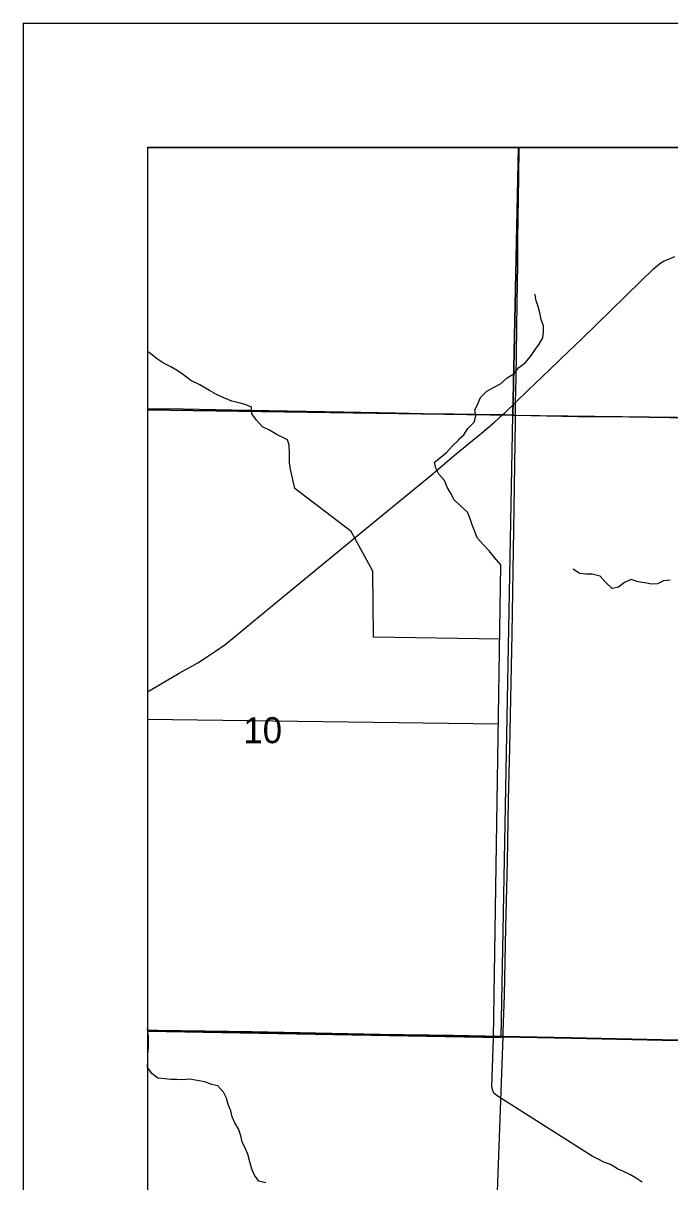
# Model space of a CAD drawing. Extents: x -6.2 to 37.4, y 0.2 to 22.2.
# Drawn here: x 1.581 to 2.101, y 20.275 to 21.207 of the extents above; entities that cross this region are included whole.
import ezdxf

# ---------------------------------------------------------------- set-up
doc = ezdxf.new("R2010")
doc.units = 0
for name, color, linetype in [('GM_X_County_Road', 7, 'Continuous'), ('GM_X_Minor_River', 7, 'Continuous'), ('GM_X_Rail_Line', 7, 'Continuous'), ('GM_X_Section_Text', 7, 'Continuous'), ('GM_X_Township_Road', 7, 'Continuous'), ('GM_X_US_Shield', 7, 'Continuous'), ('SH_Cut_Line', 7, 'Continuous'), ('SH_Data', 7, 'Continuous')]:
    doc.layers.add(name, color=color, linetype=linetype)

msp = doc.modelspace()

# ---------------------------------------------------------------- linework, layer by layer
at = {"layer": 'GM_X_County_Road'}
for points in [[(1.68086, 20.39699), (1.68892, 20.39682), (1.76508, 20.39551), (1.86766, 20.39355), (1.92673, 20.39256), (1.96559, 20.39188), (1.96666, 20.39186)], [(1.96666, 20.39186), (2.02154, 20.39069), (2.09459, 20.38911), (2.17541, 20.38757), (2.20027, 20.38703), (2.25468, 20.38592), (2.35724, 20.3832), (2.46447, 20.38049), (2.46928, 20.38039)]]:
    msp.add_lwpolyline(points, dxfattribs=at)
at = {"layer": 'GM_X_Minor_River'}
for p, q in [((1.96287, 20.64332), (1.68086, 20.64719)), ((1.68109, 20.39614), (1.68086, 20.39861))]:
    msp.add_line(p, q, dxfattribs=at)
for points in [[(1.93085, 20.87235), (1.93505, 20.87633), (1.93824, 20.88136), (1.94332, 20.88634), (1.94481, 20.89142), (1.944, 20.89618), (1.94624, 20.90105), (1.94848, 20.9063), (1.95357, 20.91147), (1.95839, 20.91399), (1.96456, 20.91722), (1.97003, 20.92219), (1.97544, 20.92545), (1.9792, 20.93047), (1.98424, 20.93411), (1.98857, 20.93911), (1.99195, 20.94414), (1.9957, 20.94915), (1.9987, 20.95419), (1.99923, 20.95911), (1.99899, 20.96386), (1.99725, 20.96903), (1.99608, 20.97438), (1.99491, 20.97935), (1.99315, 20.98414), (1.99235, 20.98891), (1.99198, 20.9893)], [(1.79015, 20.87386), (1.78491, 20.8761), (1.77895, 20.87988), (1.77334, 20.88269), (1.76837, 20.88796), (1.76472, 20.893), (1.76451, 20.89851), (1.75926, 20.90075), (1.75417, 20.90184), (1.74852, 20.90333), (1.74215, 20.90598), (1.73615, 20.90862), (1.73075, 20.91181), (1.72291, 20.9164), (1.71562, 20.92003), (1.70968, 20.92456), (1.70466, 20.92793), (1.69962, 20.93093), (1.69363, 20.93375), (1.6888, 20.93712), (1.68361, 20.94125), (1.68086, 20.94331)], [(1.96397, 20.71179), (1.86256, 20.71346), (1.86199, 20.76642), (1.84458, 20.79833), (1.79917, 20.83301), (1.79592, 20.84713), (1.79494, 20.85342), (1.79493, 20.86082), (1.79474, 20.86803), (1.79338, 20.87222), (1.79015, 20.87386)], [(1.96493, 20.77172), (1.95977, 20.77754), (1.95535, 20.78277), (1.95092, 20.78762), (1.94575, 20.79343), (1.94398, 20.79841), (1.94184, 20.80377), (1.93989, 20.80932), (1.93792, 20.81412), (1.93254, 20.8188), (1.92736, 20.82405), (1.92427, 20.82943), (1.92174, 20.83424), (1.9194, 20.83942), (1.91498, 20.84465), (1.91263, 20.84945), (1.91161, 20.85422), (1.91665, 20.85827), (1.92149, 20.86214), (1.92579, 20.86716), (1.93064, 20.87179), (1.93085, 20.87235)], [(1.95882, 20.39083), (1.96493, 20.77172)], [(2.10082, 20.75934), (2.09549, 20.75871), (2.09069, 20.75636), (2.08594, 20.7561), (2.08047, 20.75718), (2.07518, 20.75806), (2.06953, 20.75972), (2.06435, 20.75738), (2.05933, 20.7537), (2.05417, 20.7525), (2.04899, 20.75756), (2.04475, 20.76259), (2.03815, 20.76408), (2.03303, 20.76401), (2.02792, 20.7647), (2.02308, 20.76805), (2.02308, 20.76824)], [(1.77602, 20.27452), (1.77037, 20.27583), (1.76673, 20.28069), (1.76461, 20.2855), (1.76308, 20.29124), (1.76138, 20.29736), (1.75926, 20.30236), (1.75695, 20.30737), (1.75578, 20.31234), (1.75406, 20.31789), (1.75099, 20.32273), (1.74887, 20.32754), (1.74769, 20.33232), (1.74576, 20.33731), (1.74441, 20.34248), (1.7419, 20.3473), (1.73732, 20.35237), (1.73243, 20.35366), (1.7268, 20.35573), (1.72077, 20.35686), (1.71473, 20.35781), (1.70921, 20.35741), (1.70428, 20.35756), (1.69954, 20.35751), (1.69462, 20.35804), (1.68914, 20.35859), (1.68414, 20.36235), (1.68089, 20.36757), (1.68106, 20.37288), (1.68102, 20.37782), (1.68167, 20.38347), (1.68167, 20.38702), (1.68166, 20.39234), (1.68095, 20.39553), (1.68109, 20.39614)], [(2.03813, 20.29592), (1.96263, 20.34396), (1.95929, 20.34653), (1.95841, 20.34864), (1.95756, 20.3517), (1.95882, 20.39083)], [(2.07844, 20.27495), (2.07361, 20.27813), (2.06859, 20.28113), (2.06354, 20.28356), (2.05868, 20.2858), (2.05309, 20.2892), (2.04821, 20.29067), (2.04299, 20.29349), (2.03813, 20.29592)]]:
    msp.add_lwpolyline(points, dxfattribs=at)
at = {"layer": 'GM_X_Rail_Line'}
for points in [[(2.98513, 21.10742), (1.68086, 21.10742), (1.68086, 20.39726), (1.6888, 20.3971), (1.76496, 20.39578), (1.86754, 20.39383), (1.92661, 20.39283), (1.96547, 20.39216), (1.96655, 20.39213), (2.02142, 20.39097), (2.09447, 20.38938), (2.17529, 20.38784)], [(2.17529, 20.38784), (2.09447, 20.38938), (2.02142, 20.39097), (1.96655, 20.39213), (1.96547, 20.39216), (1.92661, 20.39283), (1.86754, 20.39383), (1.76496, 20.39578), (1.6888, 20.3971), (1.68086, 20.39726), (1.68086, 18.39138)]]:
    msp.add_lwpolyline(points, dxfattribs=at)
at = {"layer": 'GM_X_Township_Road'}
msp.add_line((1.96647, 20.89246), (1.97662, 20.89206), dxfattribs=at)
for points in [[(1.97665, 20.9022), (1.97704, 20.92145), (1.97797, 20.98212), (1.97858, 21.01323), (1.9786, 21.03345), (1.97915, 21.08322), (1.97948, 21.10742)], [(1.97665, 20.9022), (1.98708, 20.91231), (2.00394, 20.92841), (2.01954, 20.94357), (2.02963, 20.95325), (2.0774, 20.99998), (2.08746, 21.00969), (2.09101, 21.01272), (2.09352, 21.01454), (2.0962, 21.0161), (2.09902, 21.01741), (2.10475, 21.01972)], [(1.96647, 20.89246), (1.96811, 20.89393), (1.97665, 20.9022)], [(1.97662, 20.89206), (1.97659, 20.89969), (1.97665, 20.9022)], [(1.68086, 20.89751), (1.70936, 20.89712), (1.7482, 20.89621), (1.83833, 20.89474), (1.88028, 20.89384), (1.90204, 20.89349), (1.92689, 20.89301), (1.96263, 20.89261), (1.96647, 20.89246)], [(1.68086, 20.66951), (1.68087, 20.66951), (1.70637, 20.68438), (1.72119, 20.69291), (1.72911, 20.69782), (1.73557, 20.70214), (1.74311, 20.70763), (1.75046, 20.71336), (1.76605, 20.72621), (1.81163, 20.76376), (1.86439, 20.80724), (1.90869, 20.84388), (1.92894, 20.86084), (1.94938, 20.87758), (1.96003, 20.88665), (1.96647, 20.89246)], [(1.96666, 20.39186), (1.9668, 20.39579), (1.96776, 20.42533), (1.96886, 20.47976), (1.97009, 20.53264), (1.97106, 20.58241), (1.97192, 20.6244), (1.97383, 20.71616), (1.97559, 20.81726), (1.97665, 20.88725), (1.97662, 20.89206)], [(1.97662, 20.89206), (2.02632, 20.89106), (2.05119, 20.89085), (2.13355, 20.88972), (2.18948, 20.88875), (2.19872, 20.88864), (2.2453, 20.88792), (2.31832, 20.88647), (2.35406, 20.88594), (2.39135, 20.88553), (2.45661, 20.88434), (2.47528, 20.88417), (2.47815, 20.88427)], [(1.95424, 19.88922), (1.95738, 20.05286), (1.96181, 20.25987), (1.96666, 20.39186)]]:
    msp.add_lwpolyline(points, dxfattribs=at)
at = {"layer": 'GM_X_US_Shield'}
for points in [[(1.97903, 21.10742), (1.68086, 21.10742), (1.68086, 20.89641), (1.97458, 20.89192)], [(2.48227, 21.10742), (1.97903, 21.10742), (1.97458, 20.89192), (2.47961, 20.88578)], [(1.68086, 20.89641), (1.68086, 20.3965), (1.96498, 20.39128), (1.97458, 20.89192)]]:
    msp.add_lwpolyline(points, close=True, dxfattribs=at)
at = {"layer": 'SH_Cut_Line'}
for points in [[(5.08086, 21.10742), (1.68086, 21.10742), (1.68086, 20.39726), (1.6888, 20.3971), (1.76496, 20.39578), (1.86754, 20.39383), (1.92661, 20.39283), (1.96547, 20.39216), (1.96655, 20.39213), (2.02142, 20.39097), (2.09447, 20.38938), (2.17529, 20.38784)], [(2.17529, 20.38784), (2.09447, 20.38938), (2.02142, 20.39097), (1.96655, 20.39213), (1.96547, 20.39216), (1.92661, 20.39283), (1.86754, 20.39383), (1.76496, 20.39578), (1.6888, 20.3971), (1.68086, 20.39726), (1.68086, 14.30742)]]:
    msp.add_lwpolyline(points, dxfattribs=at)
at = {"layer": 'SH_Data'}
for p, q in [((1.58086, 21.20742), (8.58086, 21.20742)), ((1.58086, 21.20742), (1.58086, 14.20742)), ((1.68086, 21.10742), (1.68086, 14.30742)), ((1.68086, 21.10742), (8.48086, 21.10742))]:
    msp.add_line(p, q, dxfattribs=at)

# ---------------------------------------------------------------- texts
at = {"layer": 'GM_X_Section_Text'}
msp.add_text('10', height=0.020928, rotation=0.00001, dxfattribs=at).set_placement((1.75783, 20.62812))

doc.saveas('drawing.dxf')
